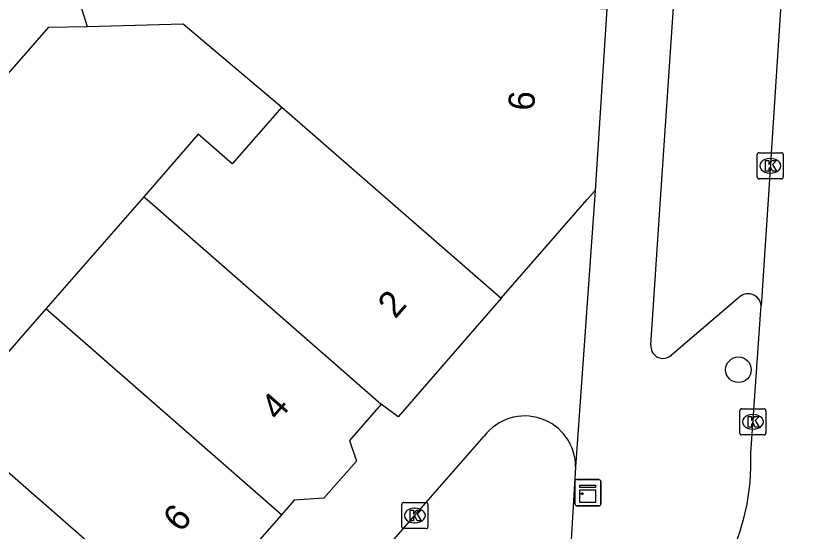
# Model space of a CAD drawing. Extents: x 159961 to 160856, y 382704 to 383353.
# Drawn here: x 160555.22 to 160585.89, y 382987.3 to 383007.01 of the extents above; entities that cross this region are included whole.
import ezdxf

# ---------------------------------------------------------------- set-up
doc = ezdxf.new("R2010")
doc.units = 0
for name, color, linetype in [('IMGEO_Boom', 7, 'Continuous'), ('IMGEO_Kast', 7, 'Continuous'), ('IMGEO_Kolk', 7, 'Continuous'), ('IMGEO_Pand', 7, 'Continuous'), ('IMGEO_Pand_nummerreeks', 7, 'Continuous'), ('IMGEO_Rijbaan_lokaal_open', 7, 'Continuous'), ('IMGEO_Voetpad_open', 7, 'Continuous')]:
    doc.layers.add(name, color=color, linetype=linetype)

msp = doc.modelspace()

# ---------------------------------------------------------------- linework, layer by layer
at = {"layer": 'IMGEO_Boom'}
msp.add_circle((160582.816, 382993.494), 0.489, dxfattribs=at)
at = {"layer": 'IMGEO_Kast'}
for p, q in [((160576.564, 382988.373), (160576.564, 382989.214)), ((160576.564, 382989.214), (160576.564, 382988.373)), ((160576.639, 382989.298), (160577.48, 382989.298)), ((160577.48, 382989.298), (160576.639, 382989.298)), ((160577.564, 382989.223), (160577.564, 382988.382)), ((160577.564, 382988.382), (160577.564, 382989.223)), ((160577.489, 382988.298), (160576.648, 382988.298)), ((160576.648, 382988.298), (160577.489, 382988.298))]:
    msp.add_line(p, q, dxfattribs=at)
for points in [[(160576.759, 382989.088), (160577.359, 382989.088), (160577.359, 382989.003), (160576.759, 382989.003), (160576.759, 382989.088)], [(160576.759, 382988.913), (160577.359, 382988.913), (160577.359, 382988.424), (160576.759, 382988.424), (160576.759, 382988.913)]]:
    msp.add_lwpolyline(points, dxfattribs=at)
msp.add_circle((160576.843, 382988.762), 0.0377, dxfattribs=at)
for centre, start, end in [((160576.642, 382989.22), 92.4484, 184.2845), ((160576.642, 382989.22), 92.4484, 184.2845), ((160577.486, 382989.22), 2.4484, 94.2845), ((160577.486, 382989.22), 2.4484, 94.2845), ((160576.642, 382988.376), 182.4484, 274.2845), ((160576.642, 382988.376), 182.4484, 274.2845), ((160577.486, 382988.376), 272.4484, 4.2845), ((160577.486, 382988.376), 272.4484, 4.2845)]:
    msp.add_arc(centre, 0.0779, start, end, dxfattribs=at)
at = {"layer": 'IMGEO_Kolk'}
for p, q in [((160583.529, 383000.861), (160583.529, 383001.713)), ((160583.604, 383001.787), (160584.456, 383001.787)), ((160584.53, 383001.713), (160584.53, 383000.861)), ((160584.017, 383001.567), (160584.042, 383001.567)), ((160584.456, 383000.787), (160583.604, 383000.787)), ((160584.04, 383001.007), (160584.015, 383001.007)), ((160582.866, 382991.078), (160582.866, 382991.93)), ((160582.941, 382992.004), (160583.793, 382992.004)), ((160583.867, 382991.93), (160583.867, 382991.078)), ((160583.354, 382991.784), (160583.379, 382991.784)), ((160583.377, 382991.224), (160583.352, 382991.224)), ((160583.793, 382991.004), (160582.941, 382991.004)), ((160569.952, 382987.5), (160569.952, 382988.352)), ((160570.027, 382988.426), (160570.879, 382988.426)), ((160570.44, 382988.206), (160570.465, 382988.206)), ((160570.953, 382988.352), (160570.953, 382987.5)), ((160570.463, 382987.646), (160570.438, 382987.646)), ((160570.879, 382987.426), (160570.027, 382987.426))]:
    msp.add_line(p, q, dxfattribs=at)
for points in [[(160583.529, 383000.861), (160583.529, 383001.713)], [(160583.604, 383001.787), (160584.456, 383001.787)], [(160584.53, 383001.713), (160584.53, 383000.861)], [(160583.85, 383001.487), (160583.973, 383001.487), (160583.973, 383001.336), (160584.103, 383001.487), (160584.267, 383001.487), (160584.121, 383001.336), (160584.274, 383001.087), (160584.122, 383001.087), (160584.037, 383001.251), (160583.973, 383001.184), (160583.973, 383001.087), (160583.85, 383001.087), (160583.85, 383001.487)], [(160584.456, 383000.787), (160583.604, 383000.787)], [(160582.866, 382991.078), (160582.866, 382991.93)], [(160582.941, 382992.004), (160583.793, 382992.004)], [(160583.867, 382991.93), (160583.867, 382991.078)], [(160583.187, 382991.704), (160583.31, 382991.704), (160583.31, 382991.553), (160583.44, 382991.704), (160583.604, 382991.704), (160583.458, 382991.553), (160583.611, 382991.304), (160583.459, 382991.304), (160583.374, 382991.468), (160583.31, 382991.401), (160583.31, 382991.304), (160583.187, 382991.304), (160583.187, 382991.704)], [(160583.793, 382991.004), (160582.941, 382991.004)], [(160569.952, 382987.5), (160569.952, 382988.352)], [(160570.027, 382988.426), (160570.879, 382988.426)], [(160570.953, 382988.352), (160570.953, 382987.5)], [(160570.273, 382988.126), (160570.396, 382988.126), (160570.396, 382987.975), (160570.526, 382988.126), (160570.69, 382988.126), (160570.544, 382987.975), (160570.697, 382987.726), (160570.545, 382987.726), (160570.46, 382987.89), (160570.396, 382987.823), (160570.396, 382987.726), (160570.273, 382987.726), (160570.273, 382988.126)], [(160570.879, 382987.426), (160570.027, 382987.426)]]:
    msp.add_lwpolyline(points, dxfattribs=at)
for centre, start, end in [((160583.606, 383001.711), 91.552, 178.448), ((160583.606, 383001.711), 91.552, 178.448), ((160584.454, 383001.711), 1.552, 88.448), ((160584.454, 383001.711), 1.552, 88.448), ((160583.606, 383000.863), 181.552, 268.448), ((160583.606, 383000.863), 181.552, 268.448), ((160584.454, 383000.863), 271.552, 358.448), ((160584.454, 383000.863), 271.552, 358.448), ((160582.943, 382991.928), 91.552, 178.448), ((160582.943, 382991.928), 91.552, 178.448), ((160583.791, 382991.928), 1.552, 88.448), ((160583.791, 382991.928), 1.552, 88.448), ((160582.943, 382991.08), 181.552, 268.448), ((160582.943, 382991.08), 181.552, 268.448), ((160583.791, 382991.08), 271.552, 358.448), ((160583.791, 382991.08), 271.552, 358.448), ((160570.029, 382988.35), 91.552, 178.448), ((160570.029, 382988.35), 91.552, 178.448), ((160570.877, 382988.35), 1.552, 88.448), ((160570.877, 382988.35), 1.552, 88.448), ((160570.029, 382987.502), 181.552, 268.448), ((160570.029, 382987.502), 181.552, 268.448), ((160570.877, 382987.502), 271.552, 358.448), ((160570.877, 382987.502), 271.552, 358.448)]:
    msp.add_arc(centre, 0.0765, start, end, dxfattribs=at)
for centre, major_axis, ratio, start_param, end_param in [((160584.016, 383001.287), (-0.387, 0.002), 0.722429, 4.712389, 7.853982), ((160584.041, 383001.287), (-0.39, 0.002), 0.717154, 1.570796, 4.712389), ((160583.353, 382991.504), (-0.387, 0.002), 0.722429, 4.712389, 7.853982), ((160583.378, 382991.504), (-0.39, 0.002), 0.717154, 1.570796, 4.712389), ((160570.439, 382987.926), (-0.387, 0.002), 0.722429, 4.712389, 7.853982), ((160570.464, 382987.926), (-0.39, 0.002), 0.717154, 1.570796, 4.712389)]:
    msp.add_ellipse(centre, major_axis=major_axis, ratio=ratio, start_param=start_param, end_param=end_param, dxfattribs=at)
at = {"layer": 'IMGEO_Pand'}
for points in [[(160557.314, 383008.611), (160557.938, 383006.615)], [(160577.307, 383007.311), (160577.787, 383007.28), (160577.337, 383000.339)], [(160553.674, 383003.388), (160556.466, 383006.579), (160557.938, 383006.615)], [(160557.938, 383006.615), (160561.604, 383006.705), (160565.372, 383003.528)], [(160565.372, 383003.528), (160563.473, 383001.357), (160562.178, 383002.49), (160560.099, 383000.108)], [(160565.372, 383003.528), (160569.423, 383000), (160573.756, 382996.227)], [(160573.756, 382996.227), (160577.042, 383000), (160577.337, 383000.339)], [(160560.099, 383000.108), (160560.005, 383000), (160556.356, 382995.82)], [(160560.099, 383000.108), (160560.223, 383000), (160569.171, 382992.179)], [(160573.756, 382996.227), (160569.816, 382991.703), (160569.171, 382992.179)], [(160556.356, 382995.82), (160552.642, 382991.565)], [(160565.354, 382987.953), (160556.356, 382995.82)], [(160569.171, 382992.179), (160567.958, 382990.793), (160568.226, 382990.008), (160566.98, 382988.585), (160565.841, 382988.51), (160565.354, 382987.953)], [(160552.642, 382991.565), (160561.662, 382983.681)], [(160565.354, 382987.953), (160564.154, 382986.582), (160564.494, 382985.585), (160563.266, 382984.182), (160562.029, 382984.1), (160561.662, 382983.681)]]:
    msp.add_lwpolyline(points, dxfattribs=at)
at = {"layer": 'IMGEO_Rijbaan_lokaal_open'}
for points in [[(160585.891, 383029.789), (160583.948, 383000), (160583.683, 382995.943)], [(160583.285, 382990.315), (160583.673, 382995.789), (160583.683, 382995.943)]]:
    msp.add_lwpolyline(points, dxfattribs=at)
msp.add_arc((160574.891, 382989.935), 8.402, 302.033, 2.5929, dxfattribs=at)
at = {"layer": 'IMGEO_Voetpad_open'}
for points in [[(160579.47, 382994.451), (160579.844, 383000), (160581.492, 383024.467)], [(160577.337, 383000.339), (160576.596, 382989.774)], [(160582.809, 382996.226), (160580.255, 382994.054)], [(160558.123, 382973.669), (160560.102, 382976.009), (160570.431, 382987.9), (160573.103, 382990.962)], [(160576.596, 382989.774), (160576.253, 382984.013)]]:
    msp.add_lwpolyline(points, dxfattribs=at)
for centre, radius, start, end in [((160583.185, 382995.898), 0.5, 5.2161, 138.9001), ((160579.937, 382994.4), 0.47, 173.8126, 312.5329), ((160574.652, 382989.786), 1.944, 359.639, 142.7938)]:
    msp.add_arc(centre, radius, start, end, dxfattribs=at)

# ---------------------------------------------------------------- texts
at = {"layer": 'IMGEO_Pand_nummerreeks'}
for s, rotation, p in [('6', 86.2932, (160575.008, 383003.37)), ('2', 48.947, (160569.704, 382995.411)), ('4', 48.784, (160565.229, 382991.502)), ('6', 48.784, (160561.498, 382987.242))]:
    msp.add_text(s, height=1, rotation=rotation, dxfattribs=at).set_placement(p)

doc.saveas('drawing.dxf')
